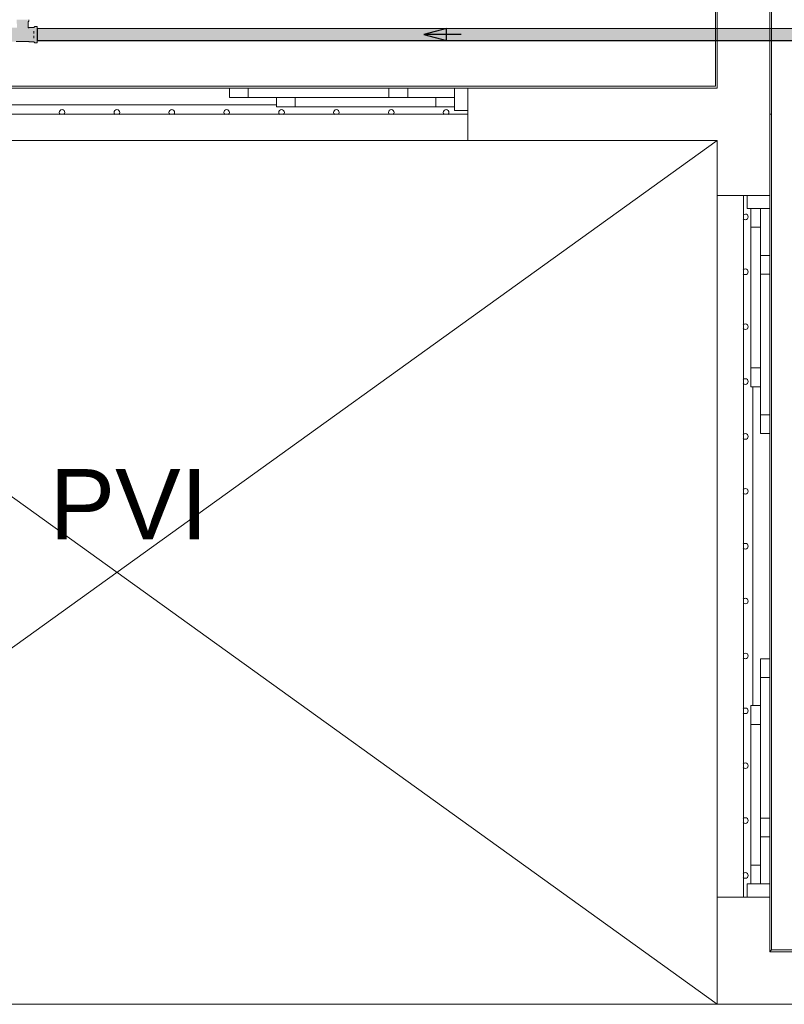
# Model space of a CAD drawing. Header units: millimetres. Extents: x 567 to 934, y -1 to 364.
# Tile 819 of 1056: x 764 to 768, y 148 to 153. Entities that reach past the tile are written whole.
import ezdxf

# ---------------------------------------------------------------- set-up
doc = ezdxf.new("R2010")
doc.units = ezdxf.units.MM
doc.header["$MEASUREMENT"] = 0
doc.linetypes.add('NULL', pattern=[0])
for name, color, linetype, lineweight in [('AF-Condutos Reúso', 200, 'Continuous', 25), ('AF-Conexões Reúso', 216, 'Continuous', 18), ('AF-Sentido conduto Reúso', 200, 'Continuous', 30)]:
    doc.layers.add(name, color=color, linetype=linetype, lineweight=lineweight)
doc.layers.add('ARQ FINA', color=8, linetype='Continuous')
doc.styles.add('Arial', font='arial.ttf')

msp = doc.modelspace()

# ---------------------------------------------------------------- hatches: boundary and pattern name
at = {"layer": 'AF-Condutos Reúso', "linetype": 'Continuous'}
h = msp.add_hatch(color=201, dxfattribs=at)
h.paths.add_polyline_path([(767.5309, 153.0378), (763.9151, 153.038), (763.9151, 152.9747), (767.5309, 152.9745)])
h.paths.add_polyline_path([(767.5409, 153.0378), (767.5309, 153.0378), (767.5309, 152.9745), (767.5409, 152.9745)])
h.paths.add_polyline_path([(767.8209, 153.0378), (767.5409, 153.0378), (767.5409, 152.9745), (767.8209, 152.9745)])
h.paths.add_polyline_path([(767.8309, 153.0378), (767.8209, 153.0378), (767.8209, 152.9745), (767.8309, 152.9745)])
h.paths.add_polyline_path([(767.9663, 153.0378), (767.8309, 153.0378), (767.8309, 152.9745), (767.9663, 152.9745)])
at = {"layer": 'AF-Conexões Reúso', "linetype": 'Continuous'}
msp.add_hatch(color=213, dxfattribs=at).paths.add_polyline_path([(763.9031, 152.9633), (763.9151, 152.9633), (763.9151, 153.0478), (763.9031, 153.0493), (763.8981, 153.0443), (763.8672, 153.0423), (763.8677, 153.0751), (763.8628, 153.0779), (763.8632, 153.0429), (763.8661, 153.0859), (763.8056, 153.0859), (763.8091, 153.0429), (763.7769, 153.0443), (763.7719, 153.0493), (763.7599, 153.0493), (763.7599, 153.0436), (763.7719, 153.043), (763.7769, 153.0374), (763.7918, 153.0374), (763.7599, 153.0436), (763.7599, 152.9648), (763.7719, 152.9633), (763.7769, 152.9683), (763.8013, 152.9683), (763.8013, 152.9706), (763.8375, 152.9713), (763.8981, 152.9683)])

# ---------------------------------------------------------------- linework, layer by layer
at = {"layer": 'AF-Condutos Reúso'}
msp.add_lwpolyline([(767.9663, 152.9745), (767.9663, 153.0378), (763.9151, 153.038), (763.9151, 152.9747)], close=True, dxfattribs=at)
at = {"layer": 'AF-Conexões Reúso'}
for p, q in [((763.8672, 153.0423), (763.8677, 153.0429)), ((763.8715, 153.0423), (763.8672, 153.0423)), ((763.8677, 153.0751), (763.8705, 153.0779)), ((763.8677, 153.0429), (763.8677, 153.0751)), ((763.8705, 153.0779), (763.8705, 153.0859)), ((763.8737, 153.0443), (763.8715, 153.0423)), ((763.8981, 153.0443), (763.8737, 153.0443)), ((763.9031, 153.0493), (763.8981, 153.0443)), ((763.9151, 153.0493), (763.9031, 153.0493)), ((763.9151, 153.0478), (763.9151, 153.0493)), ((763.9151, 153.0436), (763.9151, 153.0478)), ((763.9151, 153.0374), (763.9151, 153.0436)), ((763.9151, 153.0367), (763.9151, 153.0374)), ((763.9151, 153.0278), (763.9151, 153.0367)), ((763.8981, 153.0129), (763.8981, 153.0253)), ((763.8981, 153.0253), (763.8981, 153.0191)), ((763.8981, 153.0191), (763.8981, 153.0129)), ((763.8981, 152.9873), (763.8981, 152.9997)), ((763.8981, 152.9997), (763.8981, 152.9935)), ((763.8981, 152.9935), (763.8981, 152.9873)), ((763.9151, 153.0174), (763.9151, 153.0278)), ((763.9151, 153.0063), (763.9151, 153.0174)), ((763.9151, 152.9952), (763.9151, 153.0063)), ((763.9151, 152.9848), (763.9151, 152.9952)), ((763.9151, 152.9759), (763.9151, 152.9848)), ((763.8035, 152.9703), (763.8375, 152.9703)), ((763.8375, 152.9703), (763.8715, 152.9703)), ((763.8715, 152.9703), (763.8737, 152.9683)), ((763.8737, 152.9683), (763.8981, 152.9683)), ((763.8981, 152.9683), (763.8981, 152.9695)), ((763.8981, 152.9695), (763.8981, 152.9692)), ((763.8981, 152.9692), (763.8981, 152.9683)), ((763.8981, 152.9683), (763.9031, 152.9633)), ((763.9031, 152.9633), (763.9151, 152.9633)), ((763.9151, 152.9738), (763.9151, 152.9759)), ((763.9151, 152.9691), (763.9151, 152.9738)), ((763.9151, 152.9648), (763.9151, 152.9691)), ((763.9151, 152.9633), (763.9151, 152.9648))]:
    msp.add_line(p, q, dxfattribs=at)
at = {"layer": 'AF-Sentido conduto Reúso'}
for p, q in [((766.0976, 153.0395), (765.9768, 153.0071)), ((766.0976, 152.9748), (766.0976, 153.0395)), ((765.9768, 153.0071), (766.0976, 152.9748))]:
    msp.add_line(p, q, dxfattribs=at)
msp.add_lwpolyline([(766.1768, 153.0071), (765.9768, 153.0071)], dxfattribs=at)
at = {"layer": 'ARQ FINA', "lineweight": 5}
for p, q in [((767.5309, 160.7214), (767.5309, 152.7314)), ((767.5409, 160.7214), (767.5409, 152.7214)), ((767.8209, 152.1495), (767.8209, 160.7214)), ((767.8309, 160.7214), (767.8309, 148.1277)), ((761.1409, 152.7314), (767.5309, 152.7314)), ((763.7409, 152.7214), (764.9409, 152.7214)), ((765.8909, 152.7214), (764.9409, 152.7214)), ((764.9409, 152.7214), (764.9409, 152.6714)), ((765.0409, 152.7214), (764.9409, 152.7214)), ((764.9409, 152.7214), (764.9409, 152.6714)), ((765.0409, 152.6714), (765.0409, 152.7214)), ((765.8909, 152.7214), (765.7909, 152.7214)), ((765.7909, 152.7214), (765.7909, 152.6714)), ((765.8909, 152.6714), (765.8909, 152.7214)), ((765.8909, 152.6714), (765.8909, 152.7214)), ((765.8909, 152.7214), (766.1409, 152.7214)), ((766.2109, 152.7214), (766.1409, 152.7214)), ((766.1409, 152.7214), (766.1409, 152.6714)), ((767.5409, 152.7214), (766.2109, 152.7214)), ((766.2109, 152.7214), (766.2109, 152.5814)), ((764.9409, 152.6714), (765.8909, 152.6714)), ((764.9409, 152.6714), (765.0409, 152.6714)), ((765.1909, 152.6714), (766.1409, 152.6714)), ((765.1909, 152.6214), (765.1909, 152.6714)), ((765.1909, 152.6714), (765.2909, 152.6714)), ((765.1909, 152.6214), (765.1909, 152.6714)), ((765.2909, 152.6714), (765.2909, 152.6214)), ((765.7909, 152.6714), (765.8909, 152.6714)), ((766.0409, 152.6714), (766.1409, 152.6714)), ((766.0409, 152.6214), (766.0409, 152.6714)), ((766.1409, 152.6714), (766.1409, 152.6214)), ((766.1409, 152.6714), (766.1409, 152.6214)), ((765.1909, 152.6314), (763.4909, 152.6314)), ((766.1409, 152.6214), (765.1909, 152.6214)), ((765.2909, 152.6214), (765.1909, 152.6214)), ((766.1409, 152.6214), (766.0409, 152.6214)), ((766.1409, 152.6214), (766.1409, 152.6014)), ((766.2109, 152.5814), (762.4709, 152.5814)), ((766.1409, 152.6014), (766.2109, 152.6014)), ((766.2109, 152.4414), (766.2109, 152.5814)), ((767.8309, 152.5814), (767.8209, 152.5814)), ((761.1409, 152.4414), (767.5409, 147.8377)), ((761.1409, 147.8377), (767.5409, 152.4414)), ((762.4709, 152.4414), (766.2109, 152.4414)), ((766.2109, 152.4414), (767.5409, 152.4414)), ((767.5409, 152.4414), (767.5409, 152.1495)), ((767.5409, 152.1495), (767.5409, 148.4095)), ((767.6809, 152.1495), (767.5409, 152.1495)), ((767.6809, 152.1495), (767.8209, 152.1495)), ((767.6809, 148.4095), (767.6809, 152.1495)), ((767.7009, 152.1495), (767.7009, 152.0795)), ((767.8209, 152.0795), (767.8209, 152.1495)), ((767.7009, 152.0795), (767.7209, 152.0795)), ((767.7209, 152.0795), (767.7209, 151.1295)), ((767.7709, 152.0795), (767.7209, 152.0795)), ((767.7209, 152.0795), (767.7209, 151.9795)), ((767.7709, 152.0795), (767.7209, 152.0795)), ((767.7709, 151.1295), (767.7709, 152.0795)), ((767.7709, 151.9795), (767.7709, 152.0795)), ((767.7709, 152.0795), (767.8209, 152.0795)), ((767.8209, 152.0795), (767.8209, 151.8295)), ((767.7209, 151.9795), (767.7709, 151.9795)), ((767.7709, 151.8295), (767.8209, 151.8295)), ((767.7709, 150.8795), (767.7709, 151.8295)), ((767.7709, 151.8295), (767.8209, 151.8295)), ((767.7709, 151.7295), (767.7709, 151.8295)), ((767.8209, 151.8295), (767.8209, 150.8795)), ((767.8209, 151.8295), (767.8209, 151.7295)), ((767.8209, 151.7295), (767.7709, 151.7295)), ((767.7209, 151.2295), (767.7209, 151.1295)), ((767.7709, 151.2295), (767.7209, 151.2295)), ((767.7709, 151.1295), (767.7709, 151.2295)), ((767.7209, 151.1295), (767.7709, 151.1295)), ((767.7209, 151.1295), (767.7709, 151.1295)), ((767.7309, 149.4295), (767.7309, 151.1295)), ((767.7709, 150.9795), (767.8209, 150.9795)), ((767.7709, 150.8795), (767.7709, 150.9795)), ((767.8209, 150.9795), (767.8209, 150.8795)), ((767.8209, 150.8795), (767.7709, 150.8795)), ((767.8209, 150.8795), (767.7709, 150.8795)), ((767.8209, 150.8795), (767.8209, 149.6795)), ((767.7709, 149.6795), (767.7709, 148.7295)), ((767.8209, 149.6795), (767.7709, 149.6795)), ((767.7709, 149.6795), (767.7709, 149.5795)), ((767.8209, 149.6795), (767.7709, 149.6795)), ((767.8209, 148.7295), (767.8209, 149.6795)), ((767.8209, 149.5795), (767.8209, 149.6795)), ((767.7709, 149.5795), (767.8209, 149.5795)), ((767.7209, 149.4295), (767.7709, 149.4295)), ((767.7209, 148.4795), (767.7209, 149.4295)), ((767.7209, 149.4295), (767.7709, 149.4295)), ((767.7209, 149.3295), (767.7209, 149.4295)), ((767.7709, 149.4295), (767.7709, 148.4795)), ((767.7709, 149.4295), (767.7709, 149.3295)), ((767.7709, 149.3295), (767.7209, 149.3295)), ((767.7709, 148.8295), (767.7709, 148.7295)), ((767.8209, 148.8295), (767.7709, 148.8295)), ((767.8209, 148.7295), (767.8209, 148.8295)), ((767.7709, 148.7295), (767.8209, 148.7295)), ((767.7709, 148.7295), (767.8209, 148.7295)), ((767.8209, 148.7295), (767.8209, 148.4795)), ((767.7209, 148.5795), (767.7709, 148.5795)), ((767.7209, 148.4795), (767.7209, 148.5795)), ((767.7709, 148.5795), (767.7709, 148.4795)), ((767.7009, 148.4795), (767.7009, 148.4095)), ((767.7209, 148.4795), (767.7009, 148.4795)), ((767.7709, 148.4795), (767.7209, 148.4795)), ((767.7709, 148.4795), (767.7209, 148.4795)), ((767.8209, 148.4795), (767.7709, 148.4795)), ((767.8209, 148.4095), (767.8209, 148.4795)), ((767.5409, 148.4095), (767.5409, 147.8377)), ((767.5409, 148.4095), (767.6809, 148.4095)), ((767.8209, 148.4095), (767.6809, 148.4095)), ((767.8209, 148.1177), (767.8209, 148.4095)), ((767.8209, 148.1177), (767.8309, 148.1277)), ((780.5409, 148.1177), (767.8209, 148.1177)), ((780.5309, 148.1277), (767.8309, 148.1277)), ((759.7314, 147.8377), (793.5726, 147.8377)), ((767.5409, 147.8377), (790.4009, 147.8377))]:
    msp.add_line(p, q, dxfattribs=at)
for centre, start, end in [((764.0484, 152.5914), 360, 180), ((764.0484, 152.5914), 180, 226.188), ((764.0484, 152.5914), 313.812, 360), ((764.3409, 152.5914), 360, 180), ((764.3409, 152.5914), 180, 226.188), ((764.3409, 152.5914), 313.812, 360), ((764.6334, 152.5914), 0, 180), ((764.6334, 152.5914), 180, 226.188), ((764.6334, 152.5914), 313.812, 360), ((764.9259, 152.5914), 0, 180), ((764.9259, 152.5914), 180, 226.188), ((764.9259, 152.5914), 313.812, 360), ((765.2184, 152.5914), 0, 180), ((765.2184, 152.5914), 180, 226.188), ((765.2184, 152.5914), 313.812, 360), ((765.5109, 152.5914), 0, 180), ((765.5109, 152.5914), 180, 226.188), ((765.5109, 152.5914), 313.812, 360), ((765.8034, 152.5914), 0, 180), ((765.8034, 152.5914), 180, 226.188), ((765.8034, 152.5914), 313.812, 360), ((766.0959, 152.5914), 0, 180), ((766.0959, 152.5914), 180, 226.188), ((766.0959, 152.5914), 313.812, 360), ((767.6909, 152.0345), 90, 136.188), ((767.6909, 152.0345), 270, 90), ((767.6909, 152.0345), 223.812, 270), ((767.6909, 151.742), 90, 136.188), ((767.6909, 151.742), 223.812, 270), ((767.6909, 151.742), 270, 90), ((767.6909, 151.4495), 90, 136.188), ((767.6909, 151.4495), 270, 90), ((767.6909, 151.4495), 223.812, 270), ((767.6909, 151.157), 90, 136.188), ((767.6909, 151.157), 223.812, 270), ((767.6909, 151.157), 270, 90), ((767.6909, 150.8645), 90, 136.188), ((767.6909, 150.8645), 223.812, 270), ((767.6909, 150.8645), 270, 90), ((767.6909, 150.572), 90, 136.188), ((767.6909, 150.572), 270, 90), ((767.6909, 150.572), 223.812, 270), ((767.6909, 150.2795), 90, 136.188), ((767.6909, 150.2795), 223.812, 270), ((767.6909, 150.2795), 270, 90), ((767.6909, 149.987), 90, 136.188), ((767.6909, 149.987), 270, 90), ((767.6909, 149.987), 223.812, 270), ((767.6909, 149.6945), 90, 136.188), ((767.6909, 149.6945), 223.812, 270), ((767.6909, 149.6945), 270, 90), ((767.6909, 149.402), 90, 136.188), ((767.6909, 149.402), 270, 90), ((767.6909, 149.402), 223.812, 270), ((767.6909, 149.1095), 90, 136.188), ((767.6909, 149.1095), 223.812, 270), ((767.6909, 149.1095), 270, 90), ((767.6909, 148.817), 90, 136.188), ((767.6909, 148.817), 223.812, 270), ((767.6909, 148.817), 270, 90), ((767.6909, 148.5245), 90, 136.188), ((767.6909, 148.5245), 270, 90), ((767.6909, 148.5245), 223.812, 270)]:
    msp.add_arc(centre, 0.015, start, end, dxfattribs=at)

# ---------------------------------------------------------------- texts
at = {"layer": 'ARQ FINA', "linetype": 'NULL', "lineweight": 5, "insert": (763.982, 150.3153), "char_height": 0.375, "width": 1.689215, "attachment_point": 7, "line_spacing_factor": 0.9, "style": 'Arial'}
msp.add_mtext('PVI', dxfattribs=at)

doc.saveas('drawing.dxf')
